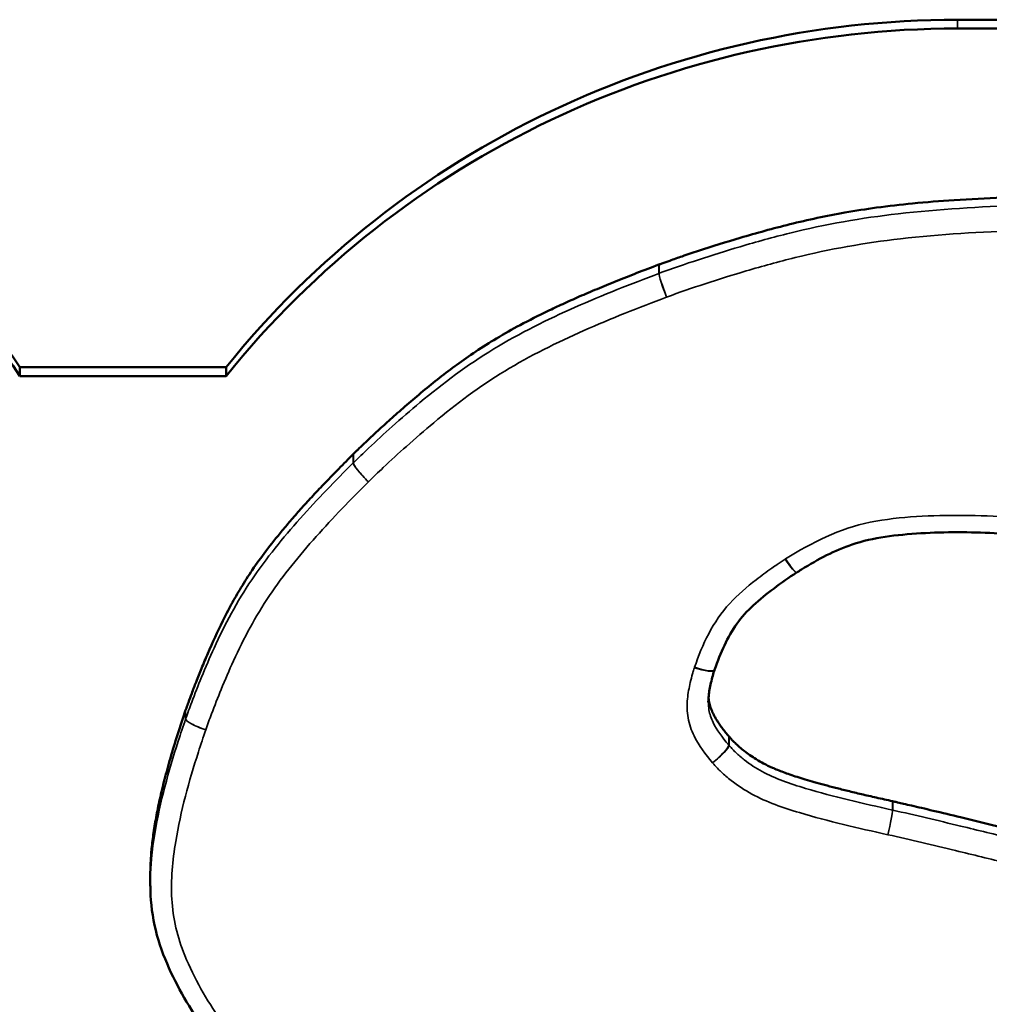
# Model space of a CAD drawing. Header units: inches. Extents: x 1.9 to 64.4, y 1.6 to 69.2.
# Tile 316 of 328: x 53.92 to 54.148, y 62.51 to 62.742. Entities that reach past the tile are written whole.
import ezdxf

# ---------------------------------------------------------------- set-up
doc = ezdxf.new("R2010")
doc.units = ezdxf.units.IN
doc.header["$MEASUREMENT"] = 0
doc.layers.add('Visible (ANSI)', color=7, linetype='Continuous', lineweight=50)
doc.layers.add('Visible Narrow (ANSI)', color=7, linetype='Continuous', lineweight=35)

msp = doc.modelspace()

# ---------------------------------------------------------------- linework, layer by layer
at = {"layer": 'Visible (ANSI)'}
for p, q in [((54.18716422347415, 62.74247216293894), (54.14087903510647, 62.74247216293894)), ((54.14087903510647, 62.74039304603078), (54.18716422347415, 62.74039304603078)), ((53.96836346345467, 62.66050068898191), (53.91968096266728, 62.66050068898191)), ((53.91968096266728, 62.65842157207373), (53.91968096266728, 62.66050068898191)), ((53.96836346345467, 62.65842157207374), (53.96836346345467, 62.66050068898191)), ((53.91968096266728, 62.65842157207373), (53.96836346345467, 62.65842157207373)), ((54.102900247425, 62.6120720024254), (54.10295844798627, 62.61210896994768)), ((54.08352798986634, 62.58906184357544), (54.0835464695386, 62.58911570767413)), ((53.9504845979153, 62.54080809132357), (53.9504845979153, 62.5387289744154))]:
    msp.add_line(p, q, dxfattribs=at)
for centre, major_axis, ratio, start_param, end_param in [((53.76714064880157, 62.56549314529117), (-0.1808391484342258, -1.5e-14), 0.9781476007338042, 3.708596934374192, 4.712388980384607), ((53.76714064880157, 62.56341402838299), (0.1808391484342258, 6e-16), 0.9781476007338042, 0.5670042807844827, 1.570796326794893), ((54.14087903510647, 62.52779729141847), (-0.2194708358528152, 1e-16), 0.9781476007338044, 4.712388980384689, 5.616785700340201), ((54.14087903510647, 62.52571817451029), (0.2194708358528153, -2.56e-14), 0.9781476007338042, 1.570796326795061, 2.475193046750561)]:
    msp.add_ellipse(centre, major_axis=major_axis, ratio=ratio, start_param=start_param, end_param=end_param, dxfattribs=at)
for points, knots in [([(54.07045088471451, 62.68472374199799), (54.07066894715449, 62.68480423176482), (54.07150652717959, 62.68511339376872), (54.0733201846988, 62.68576186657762), (54.07619550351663, 62.68676274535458), (54.08171260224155, 62.68861264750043), (54.09014825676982, 62.6912474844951), (54.10163903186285, 62.69441552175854), (54.11239990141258, 62.69675048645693), (54.12208490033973, 62.69823827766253), (54.13066352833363, 62.69921993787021), (54.14053776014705, 62.70000245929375), (54.1519863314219, 62.70057649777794), (54.16528891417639, 62.70091753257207), (54.17520833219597, 62.70100781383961), (54.18184765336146, 62.70098341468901), (54.18509833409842, 62.70094812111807), (54.19015243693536, 62.70085869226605), (54.19664629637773, 62.70068353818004), (54.20421629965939, 62.7003964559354), (54.21541937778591, 62.69981539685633), (54.22961356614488, 62.69872485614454), (54.24365510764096, 62.6967950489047), (54.25437715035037, 62.69416910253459), (54.26221598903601, 62.69153404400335), (54.26999612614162, 62.68807026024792), (54.27777822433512, 62.68362419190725), (54.28565762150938, 62.67811260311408), (54.2906523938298, 62.67374886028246), (54.29325509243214, 62.67147330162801)], [0, 0, 0, 0, 0.0017760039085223, 0.0068216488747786, 0.0147140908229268, 0.0250316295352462, 0.0512623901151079, 0.0821806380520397, 0.1159786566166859, 0.1351742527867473, 0.1568636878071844, 0.1817781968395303, 0.2106491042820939, 0.2442052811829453, 0.2831723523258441, 0.2862324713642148, 0.2947971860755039, 0.3079437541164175, 0.3247506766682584, 0.3442982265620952, 0.3656692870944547, 0.410232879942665, 0.4527857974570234, 0.4735027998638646, 0.4943669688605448, 0.5158608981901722, 0.5385268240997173, 0.5629437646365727, 0.5895279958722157, 0.5895279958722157, 0.5895279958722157, 0.5895279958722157]), ([(53.998372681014, 62.64003972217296), (53.99840617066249, 62.64007286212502), (53.99854627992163, 62.64021148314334), (53.99885986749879, 62.64051894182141), (53.99937554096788, 62.64102101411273), (54.00042334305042, 62.64203187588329), (54.00213801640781, 62.64366076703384), (54.00462999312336, 62.64597688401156), (54.00762633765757, 62.64869087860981), (54.01230512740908, 62.65279939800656), (54.01737788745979, 62.6570116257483), (54.02284012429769, 62.66117475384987), (54.02732178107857, 62.66430571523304), (54.03229575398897, 62.66743825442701), (54.03794457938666, 62.67062334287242), (54.04318615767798, 62.6732745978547), (54.04784696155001, 62.67546656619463), (54.05173475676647, 62.67720908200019), (54.05592800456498, 62.67900540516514), (54.06045019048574, 62.68086097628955), (54.06531074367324, 62.68278207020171), (54.06867864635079, 62.68405435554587), (54.07041511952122, 62.68471023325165)], [3.33042715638e-05, 3.33042715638e-05, 3.33042715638e-05, 3.33042715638e-05, 0.0003963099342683, 0.0015518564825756, 0.0034165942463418, 0.0059405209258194, 0.0127661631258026, 0.021629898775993, 0.0321340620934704, 0.0438826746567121, 0.0695406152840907, 0.0828170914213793, 0.0966386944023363, 0.1114918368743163, 0.1278771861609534, 0.1463035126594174, 0.1564422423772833, 0.167282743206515, 0.1788886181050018, 0.1913232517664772, 0.2046497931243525, 0.2188337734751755, 0.2188337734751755, 0.2188337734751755, 0.2188337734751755]), ([(53.9588208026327, 62.57965910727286), (53.95883270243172, 62.57969359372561), (53.9588856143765, 62.57984685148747), (53.9590973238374, 62.58045037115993), (53.95955211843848, 62.58171740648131), (53.96031201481, 62.58376747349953), (53.96133649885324, 62.58643194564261), (53.96259986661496, 62.58958277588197), (53.96463157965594, 62.59440978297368), (53.96694169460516, 62.59946043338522), (53.96959174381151, 62.60461521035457), (53.9718949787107, 62.60863558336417), (53.97460330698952, 62.61284073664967), (53.97784434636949, 62.61733685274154), (53.98098315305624, 62.62127618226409), (53.98384786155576, 62.62465579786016), (53.98627792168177, 62.62741317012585), (53.98893590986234, 62.63032494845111), (53.99183870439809, 62.63340390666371), (53.99499630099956, 62.63666339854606), (53.99720994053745, 62.63887709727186), (53.99835431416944, 62.64002145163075)], [5.13284714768e-05, 5.13284714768e-05, 5.13284714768e-05, 5.13284714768e-05, 0.0003348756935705, 0.00131148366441, 0.0050219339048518, 0.0107959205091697, 0.0182989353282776, 0.0271977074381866, 0.037160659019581, 0.0589640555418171, 0.0702804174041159, 0.0820993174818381, 0.0948513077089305, 0.1089805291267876, 0.1249385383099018, 0.1337454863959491, 0.1431794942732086, 0.1532969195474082, 0.1641539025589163, 0.1758063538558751, 0.1882767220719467, 0.1882767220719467, 0.1882767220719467, 0.1882767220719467]), ([(53.99835431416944, 62.64002145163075), (53.99835736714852, 62.64002450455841), (53.99836042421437, 62.64002755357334), (53.99836654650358, 62.64003364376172), (53.99836961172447, 62.64003668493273), (53.998372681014, 62.64003972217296)], [0, 0, 0, 0, 3.32690853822e-05, 3.32690853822e-05, 6.65381711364e-05, 6.65381711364e-05, 6.65381711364e-05, 6.65381711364e-05]), ([(54.17953389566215, 62.6088864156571), (54.17694024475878, 62.61172829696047), (54.17420300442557, 62.61398314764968), (54.16961316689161, 62.61693837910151), (54.16802941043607, 62.61777646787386), (54.16377932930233, 62.61946854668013), (54.16092413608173, 62.62013239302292), (54.1524972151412, 62.62139231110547), (54.14661861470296, 62.62158207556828), (54.1351254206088, 62.62157697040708), (54.12923432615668, 62.62130097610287), (54.12109305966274, 62.62010881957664), (54.11852828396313, 62.61952022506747), (54.11190542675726, 62.61729091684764), (54.1080378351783, 62.61526704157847), (54.10367291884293, 62.6125558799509), (54.10331787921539, 62.6123338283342), (54.10295844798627, 62.61210896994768)], [0.0001511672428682, 0.0001511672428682, 0.0001511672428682, 0.0001511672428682, 0.0315221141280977, 0.0315221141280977, 0.0479446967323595, 0.0479446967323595, 0.0730414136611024, 0.0730414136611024, 0.1183509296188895, 0.1183509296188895, 0.1636604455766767, 0.1636604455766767, 0.1863152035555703, 0.1863152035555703, 0.2234454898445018, 0.2234454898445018, 0.2266987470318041, 0.2266987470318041, 0.2266987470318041, 0.2266987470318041]), ([(54.10290024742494, 62.61207200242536), (54.1011561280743, 62.61094731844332), (54.09931782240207, 62.60965089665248), (54.09584792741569, 62.60705091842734), (54.09416370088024, 62.60570036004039), (54.09122048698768, 62.60297816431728), (54.08995668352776, 62.60157610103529), (54.08771028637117, 62.59845030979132), (54.08673205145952, 62.59673346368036), (54.08499625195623, 62.59307044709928), (54.08428913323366, 62.59123783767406), (54.08354646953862, 62.58911570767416)], [9.38440307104e-05, 9.38440307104e-05, 9.38440307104e-05, 9.38440307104e-05, 0.0175933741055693, 0.0175933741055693, 0.0350929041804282, 0.0350929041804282, 0.0525924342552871, 0.0525924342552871, 0.0700919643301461, 0.0700919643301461, 0.087591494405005, 0.087591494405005, 0.087591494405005, 0.087591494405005]), ([(54.08352798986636, 62.58906184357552), (54.0834726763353, 62.58889732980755), (54.08340576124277, 62.58868556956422), (54.08318461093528, 62.58796190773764), (54.08303549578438, 62.58742830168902), (54.08276366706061, 62.58636511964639), (54.08264065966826, 62.58583373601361), (54.08242616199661, 62.58478370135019), (54.08233461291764, 62.58426450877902), (54.08218964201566, 62.58325123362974), (54.08213611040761, 62.58275407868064), (54.08208876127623, 62.58200575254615), (54.0820797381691, 62.58173697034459), (54.0820797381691, 62.58147625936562)], [0.0001002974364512, 0.0001002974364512, 0.0001002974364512, 0.0001002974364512, 0.0020455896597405, 0.0020455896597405, 0.0068972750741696, 0.0068972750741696, 0.0117489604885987, 0.0117489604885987, 0.0166006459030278, 0.0166006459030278, 0.0214523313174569, 0.0214523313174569, 0.0243587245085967, 0.0243587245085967, 0.0243587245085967, 0.0243587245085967]), ([(54.08212563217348, 62.58255211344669), (54.08212914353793, 62.58251480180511), (54.08217414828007, 62.58206394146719), (54.08232682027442, 62.58116860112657), (54.08265849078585, 62.58009930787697), (54.08302612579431, 62.57920656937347), (54.08337077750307, 62.57848959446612), (54.08378109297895, 62.57774055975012), (54.0842615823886, 62.57695579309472), (54.08481663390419, 62.57613157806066), (54.08545122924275, 62.57526464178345), (54.08615784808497, 62.57436261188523), (54.08666665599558, 62.57375995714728), (54.08692611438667, 62.57345309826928)], [0.0229683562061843, 0.0229683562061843, 0.0229683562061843, 0.0229683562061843, 0.0232601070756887, 0.0264955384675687, 0.0300207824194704, 0.0319403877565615, 0.0339901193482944, 0.0361894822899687, 0.0385577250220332, 0.0411137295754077, 0.0438759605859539, 0.0468624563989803, 0.0499643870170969, 0.0499643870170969, 0.0499643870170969, 0.0499643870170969]), ([(53.9504845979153, 62.54080809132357), (53.9504845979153, 62.54157188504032), (53.9505242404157, 62.5434895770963), (53.95073793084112, 62.5466494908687), (53.95117720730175, 62.55038219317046), (53.95183436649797, 62.55440656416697), (53.9527226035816, 62.55874847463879), (53.95385456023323, 62.56343402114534), (53.95524561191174, 62.56848844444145), (53.95689791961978, 62.57393443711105), (53.95815478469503, 62.57767682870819), (53.95880806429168, 62.57962169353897)], [0.1184239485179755, 0.1184239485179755, 0.1184239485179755, 0.1184239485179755, 0.1243734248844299, 0.1333608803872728, 0.1430838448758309, 0.1536336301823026, 0.1651000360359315, 0.1775711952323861, 0.1911335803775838, 0.2058721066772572, 0.2218192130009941, 0.2218192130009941, 0.2218192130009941, 0.2218192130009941]), ([(53.95880806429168, 62.57962169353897), (53.95881016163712, 62.57962793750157), (53.95881227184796, 62.57963417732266), (53.95881651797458, 62.57964664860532), (53.95881865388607, 62.57965288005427), (53.9588208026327, 62.57965910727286)], [0, 0, 0, 0, 5.12001483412e-05, 5.12001483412e-05, 0.0001024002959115, 0.0001024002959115, 0.0001024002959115, 0.0001024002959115]), ([(54.08692611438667, 62.57345309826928), (54.08693640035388, 62.57344093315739), (54.08694662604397, 62.57342871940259), (54.08696695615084, 62.57340419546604), (54.08697706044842, 62.57339188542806), (54.08698710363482, 62.57337952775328)], [0, 0, 0, 0, 0.0001229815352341, 0.0001229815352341, 0.0002459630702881, 0.0002459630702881, 0.0002459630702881, 0.0002459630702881]), ([(54.08698710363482, 62.57337952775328), (54.08701065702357, 62.57335054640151), (54.08713085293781, 62.57320329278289), (54.08741814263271, 62.57287675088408), (54.08791463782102, 62.57234651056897), (54.08861288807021, 62.57165928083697), (54.08951183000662, 62.5708471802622), (54.09061217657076, 62.56994364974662), (54.0919141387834, 62.5689818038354), (54.09342511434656, 62.5679893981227), (54.09519504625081, 62.56697698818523), (54.0968916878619, 62.56616327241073), (54.09846036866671, 62.56549892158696), (54.09983333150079, 62.56496475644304), (54.10136966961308, 62.56441324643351), (54.10308822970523, 62.56384098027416), (54.10500782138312, 62.56324458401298), (54.10714728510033, 62.56262069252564), (54.10952546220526, 62.56196594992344), (54.1121612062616, 62.56127703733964), (54.1150733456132, 62.56055052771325), (54.11828082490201, 62.55978350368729), (54.12179645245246, 62.55897219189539), (54.12424799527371, 62.55842911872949), (54.12552545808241, 62.55814615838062)], [0.0001194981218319, 0.0001194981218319, 0.0001194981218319, 0.0001194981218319, 0.0004079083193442, 0.0015874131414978, 0.0034744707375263, 0.0060084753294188, 0.0091328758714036, 0.0127958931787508, 0.0169513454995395, 0.0215595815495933, 0.0266566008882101, 0.0325630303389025, 0.0359453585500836, 0.0396809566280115, 0.0438204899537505, 0.0484144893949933, 0.0535132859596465, 0.0591669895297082, 0.0654254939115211, 0.0723384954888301, 0.0799555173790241, 0.0883259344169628, 0.097498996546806, 0.1074796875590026, 0.1074796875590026, 0.1074796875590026, 0.1074796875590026]), ([(54.12552545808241, 62.55814615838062), (54.12553111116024, 62.55814490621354), (54.12553676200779, 62.55814364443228), (54.12554805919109, 62.55814110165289), (54.12555370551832, 62.55813982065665), (54.12555934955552, 62.5581385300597)], [0, 0, 0, 0, 4.4167120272e-05, 4.4167120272e-05, 8.83342404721e-05, 8.83342404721e-05, 8.83342404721e-05, 8.83342404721e-05]), ([(54.12555934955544, 62.55813853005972), (54.12565461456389, 62.55811674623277), (54.12604274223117, 62.5580279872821), (54.12690061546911, 62.55783059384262), (54.12829508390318, 62.55750819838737), (54.13017573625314, 62.55707067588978), (54.13249788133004, 62.5565269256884), (54.13634883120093, 62.55561871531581), (54.14193144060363, 62.55428592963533), (54.14934295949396, 62.55248396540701), (54.16030387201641, 62.54975825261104), (54.17416090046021, 62.54617288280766), (54.19037862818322, 62.54158849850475), (54.20329410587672, 62.53718803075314), (54.21325096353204, 62.53313232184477), (54.22069307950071, 62.52971464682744), (54.22818962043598, 62.52587903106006), (54.23310377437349, 62.5229974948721), (54.23560730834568, 62.52152905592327)], [4.4172381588e-05, 4.4172381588e-05, 4.4172381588e-05, 4.4172381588e-05, 0.0007896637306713, 0.0030814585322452, 0.0067595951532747, 0.0117082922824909, 0.0178117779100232, 0.0249542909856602, 0.0418934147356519, 0.0615998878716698, 0.0831483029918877, 0.1280720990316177, 0.1708184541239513, 0.2117604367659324, 0.2321992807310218, 0.2529803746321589, 0.2743916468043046, 0.2966315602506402, 0.2966315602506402, 0.2966315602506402, 0.2966315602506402]), ([(53.96830577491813, 62.49743762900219), (53.96673167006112, 62.49934737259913), (53.96525772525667, 62.50136427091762), (53.96216427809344, 62.50578831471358), (53.96055606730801, 62.50827345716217), (53.95754295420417, 62.51340577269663), (53.95614166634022, 62.51603849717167), (53.95363127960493, 62.52160084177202), (53.95250976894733, 62.52459516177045), (53.95098985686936, 62.53082546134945), (53.95060182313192, 62.53401105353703), (53.95049235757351, 62.53765391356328), (53.9504845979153, 62.53819225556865), (53.9504845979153, 62.5387289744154)], [0.000125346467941, 0.000125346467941, 0.000125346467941, 0.000125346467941, 0.0181768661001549, 0.0181768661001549, 0.0400317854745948, 0.0400317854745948, 0.0618867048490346, 0.0618867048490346, 0.0837416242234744, 0.0837416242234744, 0.1055965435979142, 0.1055965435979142, 0.1093999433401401, 0.1093999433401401, 0.1093999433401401, 0.1093999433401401])]:
    msp.add_open_spline(points, degree=3, knots=knots, dxfattribs=at)
msp.add_open_spline([(54.07041511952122, 62.68471023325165), (54.07042108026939, 62.68471248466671), (54.07043301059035, 62.68471696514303), (54.07044495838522, 62.68472140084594), (54.07045093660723, 62.68472360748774)], degree=3, dxfattribs=at)
at = {"layer": 'Visible Narrow (ANSI)'}
msp.add_line((54.14087903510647, 62.74039304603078), (54.14087903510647, 62.74247216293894), dxfattribs=at)
for centre, major_axis, ratio, start_param, end_param in [((54.07223410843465, 62.67807546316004), (-0.0049999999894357, 1e-16), 0.9781476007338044, 5.073224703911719, 5.080894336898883), ((54.07223410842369, 62.67807546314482), (-0.0017667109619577, 0.004677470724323), 0.0748942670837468, 0.1957478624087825, 1.766544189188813), ((54.07223410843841, 62.67807546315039), (-0.0017313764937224, 0.0046906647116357), 0.0734045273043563, 0.196307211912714, 1.767103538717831), ((54.00192865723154, 62.63452244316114), (-0.0049999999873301, 1e-16), 0.978147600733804, 5.50358595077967, 5.508825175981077), ((54.00192865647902, 62.6345224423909), (-0.0035355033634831, 0.0035355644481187), 0.1486295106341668, 0.1475518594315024, 1.71834818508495), ((54.00192865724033, 62.63452244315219), (-0.0035169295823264, 0.0035540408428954), 0.1478660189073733, 0.1483286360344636, 1.719124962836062), ((54.10019055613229, 62.61627409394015), (0.0027096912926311, -0.0042020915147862), 0.1144357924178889, 4.888023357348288, 6.283185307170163), ((54.10030663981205, 62.61634782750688), (0.0026518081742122, -0.0042388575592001), 0.1120222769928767, 4.889576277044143, 6.28318530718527), ((54.07878869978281, 62.59065530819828), (0.004739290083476, -0.0015934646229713), 0.1975048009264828, 4.778697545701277, 6.28318530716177), ((54.07882712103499, 62.59076729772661), (0.0047193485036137, -0.001651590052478), 0.1967059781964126, 4.781120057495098, 6.283185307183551), ((53.96355823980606, 62.57601596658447), (-0.0050000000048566, 1e-16), 0.9781476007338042, 5.957674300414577, 5.965737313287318), ((53.96355824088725, 62.57601596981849), (-0.0047397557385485, 0.0015920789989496), 0.1975234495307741, 0.0662508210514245, 1.637047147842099), ((53.9635582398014, 62.57601596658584), (-0.0047265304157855, 0.0016309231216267), 0.1969930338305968, 0.0678696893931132, 1.638666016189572), ((54.08307313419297, 62.56825699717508), (0.0038181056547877, 0.0032283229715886), 0.1602159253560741, 4.577741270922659, 6.148537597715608), ((54.08307313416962, 62.56825699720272), (0.0038801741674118, 0.0031534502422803), 0.1627520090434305, 4.580882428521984, 6.151678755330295), ((54.08307313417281, 62.56825699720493), (-0.0049999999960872, -4e-16), 0.9781476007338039, 3.813245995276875, 3.832613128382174), ((54.12442116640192, 62.55129707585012), (0.0010813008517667, 0.004881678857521), 0.0459190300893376, 4.507976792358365, 6.078773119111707), ((54.12442116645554, 62.55129707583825), (0.0011145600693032, 0.0048741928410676), 0.0473283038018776, 4.508294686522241, 6.079091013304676), ((54.12442116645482, 62.55129707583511), (-0.0050000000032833, 1e-16), 0.9781476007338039, 4.482739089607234, 4.489694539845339)]:
    msp.add_ellipse(centre, major_axis=major_axis, ratio=ratio, start_param=start_param, end_param=end_param, dxfattribs=at)
for points, knots in [([(54.29325509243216, 62.66939418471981), (54.28635640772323, 62.67542575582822), (54.27851997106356, 62.68152529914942), (54.2608417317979, 62.69045147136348), (54.25105809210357, 62.69325875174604), (54.22222441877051, 62.69812767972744), (54.20342635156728, 62.69861528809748), (54.18451823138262, 62.69887221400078), (54.16532717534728, 62.69913298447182), (54.14617418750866, 62.6988518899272), (54.11827956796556, 62.69573213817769), (54.10966990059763, 62.69420278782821), (54.09735537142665, 62.69115576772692), (54.09344891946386, 62.69007810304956), (54.08628152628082, 62.68796062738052), (54.08300179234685, 62.6869361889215), (54.07664415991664, 62.68484586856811), (54.07347978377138, 62.68376262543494), (54.0704688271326, 62.682651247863)], [-0.5757661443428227, -0.5757661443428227, -0.5757661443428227, -0.5757661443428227, -0.5052875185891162, -0.5052875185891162, -0.4330245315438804, -0.4330245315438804, -0.2901087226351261, -0.2901087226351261, -0.2901087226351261, -0.145054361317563, -0.145054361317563, -0.0807484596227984, -0.0807484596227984, -0.0504060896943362, -0.0504060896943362, -0.0245673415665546, -0.0245673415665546, -4.86847841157e-05, -4.86847841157e-05, -4.86847841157e-05, -4.86847841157e-05]), ([(54.07223410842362, 62.67703590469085), (54.07524456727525, 62.67814709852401), (54.07828274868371, 62.67918542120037), (54.08454691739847, 62.68124501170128), (54.08777752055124, 62.68225408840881), (54.09483547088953, 62.68433923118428), (54.09866900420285, 62.68539645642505), (54.11071074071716, 62.68837597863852), (54.11903106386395, 62.68985402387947), (54.14632826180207, 62.69290695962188), (54.16541460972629, 62.69320102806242), (54.18444877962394, 62.69294238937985), (54.20320232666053, 62.69268756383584), (54.22204211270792, 62.69215582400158), (54.2498695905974, 62.68745680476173), (54.25907104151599, 62.68480206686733), (54.27571661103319, 62.6763973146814), (54.28302683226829, 62.67073757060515), (54.28992297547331, 62.66470822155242)], [4.86847439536e-05, 4.86847439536e-05, 4.86847439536e-05, 4.86847439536e-05, 0.0245673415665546, 0.0245673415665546, 0.0504060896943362, 0.0504060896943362, 0.0807484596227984, 0.0807484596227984, 0.145054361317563, 0.145054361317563, 0.2901087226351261, 0.2901087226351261, 0.2901087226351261, 0.4330245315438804, 0.4330245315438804, 0.5052875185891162, 0.5052875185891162, 0.5757661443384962, 0.5757661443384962, 0.5757661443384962, 0.5757661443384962]), ([(54.07041511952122, 62.68471023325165), (54.07041511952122, 62.68436946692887), (54.07043300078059, 62.68403547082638), (54.07043300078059, 62.68351568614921), (54.0704330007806, 62.68333666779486), (54.0704330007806, 62.68315764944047), (54.0704330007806, 62.68298438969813), (54.07043300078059, 62.68281112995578), (54.07043300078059, 62.68263787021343)], [-0.005933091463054, -0.005933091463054, -0.005933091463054, -0.005933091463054, 0.0065560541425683, 0.0065560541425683, 0.0131171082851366, 0.0131171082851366, 0.0131171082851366, 0.0194671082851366, 0.0194671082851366, 0.0194671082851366, 0.0194671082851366]), ([(54.0704688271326, 62.682651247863), (54.0704688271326, 62.68282450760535), (54.07046882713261, 62.68299776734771), (54.07046882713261, 62.68317102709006), (54.07046882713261, 62.68335004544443), (54.0704688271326, 62.6835290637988), (54.0704688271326, 62.68404884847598), (54.07045093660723, 62.68438311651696), (54.07045093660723, 62.68472360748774)], [-0.0194671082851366, -0.0194671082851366, -0.0194671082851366, -0.0194671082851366, -0.0131171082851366, -0.0131171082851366, -0.0131171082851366, -0.0065560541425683, -0.0065560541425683, 0.005933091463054, 0.005933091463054, 0.005933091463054, 0.005933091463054]), ([(54.07043300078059, 62.68263787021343), (54.06389239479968, 62.68016744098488), (54.05721850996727, 62.67755105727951), (54.04415238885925, 62.67175719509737), (54.03768516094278, 62.66857484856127), (54.03147093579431, 62.66480542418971), (54.02529689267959, 62.66106037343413), (54.01951577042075, 62.65670129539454), (54.01184673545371, 62.65030688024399), (54.00966490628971, 62.64841654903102), (54.00563423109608, 62.64481869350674), (54.00378005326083, 62.6431192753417), (54.00075267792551, 62.64027057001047), (53.99951674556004, 62.63909272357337), (53.99837268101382, 62.63796060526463)], [-0.2131489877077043, -0.2131489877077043, -0.2131489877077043, -0.2131489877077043, -0.1597253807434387, -0.1597253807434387, -0.1062530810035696, -0.1062530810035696, -0.1062530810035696, -0.0531265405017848, -0.0531265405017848, -0.0314020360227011, -0.0314020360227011, -0.0124301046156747, -0.0124301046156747, -3.31981305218e-05, -3.31981305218e-05, -3.31981305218e-05, -3.31981305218e-05]), ([(54.00192865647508, 62.63348288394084), (54.00307236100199, 62.63461464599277), (54.00424024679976, 62.63572633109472), (54.00721409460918, 62.63852466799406), (54.00903771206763, 62.64019607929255), (54.01299736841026, 62.64373054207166), (54.01513995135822, 62.64558670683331), (54.02263801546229, 62.65183856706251), (54.02818087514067, 62.65601537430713), (54.03410603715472, 62.65960945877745), (54.04006976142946, 62.66322693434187), (54.04634695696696, 62.66632094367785), (54.05915293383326, 62.67199945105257), (54.06569374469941, 62.67456556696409), (54.07223410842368, 62.67703590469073)], [3.3195365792e-05, 3.3195365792e-05, 3.3195365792e-05, 3.3195365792e-05, 0.0124301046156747, 0.0124301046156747, 0.0314020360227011, 0.0314020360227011, 0.0531265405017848, 0.0531265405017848, 0.1062530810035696, 0.1062530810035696, 0.1062530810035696, 0.1597253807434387, 0.1597253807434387, 0.2131489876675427, 0.2131489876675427, 0.2131489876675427, 0.2131489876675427]), ([(53.99835431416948, 62.64002145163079), (53.99835431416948, 62.63976156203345), (53.9983543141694, 62.63950167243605), (53.9983543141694, 62.63898189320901), (53.99835431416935, 62.63872200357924), (53.99835431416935, 62.63846211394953), (53.99835431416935, 62.63828885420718), (53.99835431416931, 62.63811559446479), (53.99835431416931, 62.63794233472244)], [0, 0, 0, 0, 0.0095249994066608, 0.0095249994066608, 0.01905, 0.01905, 0.01905, 0.0254, 0.0254, 0.0254, 0.0254]), ([(53.99837268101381, 62.63796060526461), (53.99837268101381, 62.63813386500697), (53.99837268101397, 62.63830712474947), (53.99837268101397, 62.63848038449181), (53.99837268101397, 62.63874027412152), (53.99837268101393, 62.63900016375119), (53.99837268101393, 62.63951994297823), (53.99837268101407, 62.63977983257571), (53.99837268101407, 62.64003972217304)], [-0.0254, -0.0254, -0.0254, -0.0254, -0.01905, -0.01905, -0.01905, -0.0095249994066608, -0.0095249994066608, 0, 0, 0, 0]), ([(53.99835431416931, 62.63794233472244), (53.99415404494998, 62.6337421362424), (53.98988682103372, 62.62936729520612), (53.98178128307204, 62.62027490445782), (53.97787653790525, 62.61552518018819), (53.97438973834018, 62.61036602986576), (53.97093934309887, 62.60526074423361), (53.96804876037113, 62.59977251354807), (53.96449813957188, 62.59199111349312), (53.96350774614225, 62.58968897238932), (53.96175488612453, 62.5854172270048), (53.96098216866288, 62.58345309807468), (53.95975511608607, 62.58019544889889), (53.95925673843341, 62.57884336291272), (53.95882080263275, 62.5775799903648)], [-0.1822211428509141, -0.1822211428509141, -0.1822211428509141, -0.1822211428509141, -0.1364516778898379, -0.1364516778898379, -0.0906489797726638, -0.0906489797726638, -0.0906489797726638, -0.0453244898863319, -0.0453244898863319, -0.0264070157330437, -0.0264070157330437, -0.0104304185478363, -0.0104304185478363, -5.09427878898e-05, -5.09427878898e-05, -5.09427878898e-05, -5.09427878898e-05]), ([(53.96355824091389, 62.5749764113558), (53.96399384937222, 62.57623883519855), (53.96445781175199, 62.5774942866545), (53.9656569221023, 62.58067775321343), (53.96641322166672, 62.58260016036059), (53.96812644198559, 62.58677530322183), (53.96909402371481, 62.58902401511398), (53.97254270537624, 62.59658200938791), (53.97528052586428, 62.60177593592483), (53.97856071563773, 62.6066293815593), (53.98187551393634, 62.61153403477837), (53.98564426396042, 62.61612704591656), (53.99356093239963, 62.62500757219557), (53.99772853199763, 62.6292828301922), (54.00192865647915, 62.63348288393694)], [5.09516236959e-05, 5.09516236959e-05, 5.09516236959e-05, 5.09516236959e-05, 0.0104304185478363, 0.0104304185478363, 0.0264070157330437, 0.0264070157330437, 0.0453244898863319, 0.0453244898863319, 0.0906489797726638, 0.0906489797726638, 0.0906489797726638, 0.1364516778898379, 0.1364516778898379, 0.182221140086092, 0.182221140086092, 0.182221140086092, 0.182221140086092]), ([(54.18322704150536, 62.61121741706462), (54.18270263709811, 62.61179201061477), (54.18215564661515, 62.61234660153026), (54.18121173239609, 62.61326782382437), (54.18081906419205, 62.61363893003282), (54.1794155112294, 62.61492689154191), (54.17837500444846, 62.61581297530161), (54.17601157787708, 62.61766657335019), (54.17467294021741, 62.6186158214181), (54.17060149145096, 62.62113212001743), (54.1676795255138, 62.62239769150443), (54.15737561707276, 62.62526653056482), (54.14972504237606, 62.62547751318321), (54.14217741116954, 62.62553511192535), (54.13484459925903, 62.62559107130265), (54.12745830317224, 62.62536213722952), (54.11309757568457, 62.62250463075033), (54.10647495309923, 62.61916713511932), (54.10030663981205, 62.61530826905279)], [0.0001511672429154, 0.0001511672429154, 0.0001511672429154, 0.0001511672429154, 0.0061515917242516, 0.0061515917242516, 0.0103117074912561, 0.0103117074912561, 0.0208163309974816, 0.0208163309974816, 0.0333952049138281, 0.0333952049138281, 0.0575147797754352, 0.0575147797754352, 0.1150295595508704, 0.1150295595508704, 0.1150295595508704, 0.1709073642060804, 0.1709073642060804, 0.2266987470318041, 0.2266987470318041, 0.2266987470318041, 0.2266987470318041]), ([(54.10019055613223, 62.61523453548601), (54.09956421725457, 62.6148306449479), (54.09894636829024, 62.6144142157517), (54.09791092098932, 62.61370573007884), (54.09749230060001, 62.61341503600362), (54.09582139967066, 62.61223787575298), (54.09458311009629, 62.61132784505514), (54.09114910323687, 62.60866517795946), (54.08900369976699, 62.6068501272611), (54.08712518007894, 62.60479102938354), (54.0851738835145, 62.60265215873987), (54.0835252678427, 62.60022895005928), (54.08082639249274, 62.59510250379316), (54.07977328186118, 62.59243135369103), (54.07882712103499, 62.58972773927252)], [9.3844030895e-05, 9.3844030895e-05, 9.3844030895e-05, 9.3844030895e-05, 0.0058103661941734, 0.0058103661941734, 0.0097215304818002, 0.0097215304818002, 0.0214990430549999, 0.0214990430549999, 0.0429980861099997, 0.0429980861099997, 0.0429980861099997, 0.0653300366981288, 0.0653300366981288, 0.087591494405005, 0.087591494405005, 0.087591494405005, 0.087591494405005]), ([(54.10030663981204, 62.61530826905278), (54.10028720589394, 62.61529611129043), (54.10026781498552, 62.61528388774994), (54.10022912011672, 62.61525930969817), (54.10020981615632, 62.61524695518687), (54.10019055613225, 62.61523453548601)], [-0.0003515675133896, -0.0003515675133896, -0.0003515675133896, -0.0003515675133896, -0.0001757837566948, -0.0001757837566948, 0, 0, 0, 0]), ([(54.07878869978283, 62.58961574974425), (54.07871582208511, 62.58939899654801), (54.07864701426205, 62.58918082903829), (54.07850454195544, 62.58871754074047), (54.0784318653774, 62.58847209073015), (54.07816694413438, 62.58754583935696), (54.07798949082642, 62.58686059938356), (54.07753564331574, 62.58489099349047), (54.07730276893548, 62.58360053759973), (54.07702992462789, 62.58079682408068), (54.07704567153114, 62.57927723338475), (54.07730648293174, 62.57780512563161), (54.07756729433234, 62.57633301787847), (54.07806757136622, 62.57489138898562), (54.07985534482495, 62.57123446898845), (54.08141783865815, 62.56917514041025), (54.083073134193, 62.56721743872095)], [0.0001002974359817, 0.0001002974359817, 0.0001002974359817, 0.0001002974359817, 0.0018777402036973, 0.0018777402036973, 0.0038659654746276, 0.0038659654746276, 0.009359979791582, 0.009359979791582, 0.0195649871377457, 0.0195649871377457, 0.0312039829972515, 0.0312039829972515, 0.0312039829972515, 0.0428429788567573, 0.0428429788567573, 0.0626320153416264, 0.0626320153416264, 0.0626320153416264, 0.0626320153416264]), ([(54.07882712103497, 62.58972773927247), (54.07882060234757, 62.58970911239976), (54.0788141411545, 62.58969046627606), (54.0788013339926, 62.58965313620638), (54.07879498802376, 62.58963445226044), (54.07878869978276, 62.58961574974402)], [-0.0003067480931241, -0.0003067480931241, -0.0003067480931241, -0.0003067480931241, -0.0001533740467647, -0.0001533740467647, -4.053e-13, -4.053e-13, -4.053e-13, -4.053e-13]), ([(54.0869261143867, 62.57137398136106), (54.08527548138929, 62.57332616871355), (54.08408641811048, 62.57495608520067), (54.08274288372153, 62.5777043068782), (54.08240848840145, 62.57868957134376), (54.08223305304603, 62.57967978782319), (54.08212987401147, 62.58026216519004), (54.08208034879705, 62.58085134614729), (54.08208055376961, 62.5814793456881)], [-0.0626320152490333, -0.0626320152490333, -0.0626320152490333, -0.0626320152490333, -0.0428429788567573, -0.0428429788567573, -0.0312039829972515, -0.0312039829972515, -0.0312039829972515, -0.024358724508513, -0.024358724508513, -0.024358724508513, -0.024358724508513]), ([(53.95880806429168, 62.57962169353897), (53.95880806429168, 62.57936180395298), (53.95880806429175, 62.57910191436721), (53.95880806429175, 62.57858213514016), (53.95880806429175, 62.57832224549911), (53.95880806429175, 62.57806235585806), (53.95880806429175, 62.5778890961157), (53.95880806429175, 62.57771583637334), (53.95880806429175, 62.577542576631)], [0, 0, 0, 0, 0.0095249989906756, 0.0095249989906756, 0.01905, 0.01905, 0.01905, 0.0254, 0.0254, 0.0254, 0.0254]), ([(53.95882080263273, 62.57757999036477), (53.95882080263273, 62.57775325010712), (53.95882080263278, 62.57792650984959), (53.95882080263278, 62.57809976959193), (53.95882080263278, 62.578359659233), (53.95882080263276, 62.57861954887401), (53.95882080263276, 62.57913932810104), (53.9588208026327, 62.57939921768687), (53.9588208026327, 62.57965910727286)], [-0.0254, -0.0254, -0.0254, -0.0254, -0.01905, -0.01905, -0.01905, -0.0095249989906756, -0.0095249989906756, 0, 0, 0, 0]), ([(53.95880806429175, 62.577542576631), (53.95822612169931, 62.57581008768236), (53.95763732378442, 62.57405776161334), (53.9547849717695, 62.56520180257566), (53.95278727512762, 62.55803440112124), (53.95090797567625, 62.54665124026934), (53.95047849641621, 62.54273465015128), (53.95048262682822, 62.53872848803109)], [-0.208606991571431, -0.208606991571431, -0.208606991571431, -0.208606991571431, -0.1944018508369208, -0.1944018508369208, -0.1379077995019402, -0.1379077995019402, -0.1093999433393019, -0.1093999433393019, -0.1093999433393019, -0.1093999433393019]), ([(53.9721640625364, 62.49957826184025), (53.97171722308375, 62.50012037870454), (53.97128496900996, 62.50067446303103), (53.97034304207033, 62.50189914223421), (53.96983828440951, 62.50257366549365), (53.96855848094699, 62.50432450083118), (53.96779459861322, 62.50540913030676), (53.96377482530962, 62.51133250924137), (53.96082681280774, 62.51635797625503), (53.95687446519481, 62.52601213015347), (53.95580616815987, 62.53054541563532), (53.95555545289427, 62.53507121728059), (53.95530473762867, 62.53959701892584), (53.95573217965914, 62.54415450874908), (53.9576617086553, 62.55584191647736), (53.95960307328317, 62.56284530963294), (53.96239389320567, 62.57151022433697), (53.9629763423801, 62.57324405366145), (53.96355824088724, 62.57497641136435)], [0.0001253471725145, 0.0001253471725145, 0.0001253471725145, 0.0001253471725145, 0.0055500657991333, 0.0055500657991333, 0.0120512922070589, 0.0120512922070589, 0.0222854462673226, 0.0222854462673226, 0.0672902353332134, 0.0672902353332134, 0.1025990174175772, 0.1025990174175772, 0.1025990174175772, 0.1379077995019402, 0.1379077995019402, 0.1944018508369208, 0.1944018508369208, 0.2086070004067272, 0.2086070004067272, 0.2086070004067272, 0.2086070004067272]), ([(54.08692611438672, 62.57345309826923), (54.08692611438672, 62.57319320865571), (54.08692611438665, 62.57293331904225), (54.08692611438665, 62.57241353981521), (54.08692611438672, 62.57215365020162), (54.08692611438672, 62.5718937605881), (54.08692611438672, 62.57172050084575), (54.0869261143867, 62.57154724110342), (54.0869261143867, 62.57137398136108)], [0, 0, 0, 0, 0.009525, 0.009525, 0.01905, 0.01905, 0.01905, 0.0254, 0.0254, 0.0254, 0.0254]), ([(54.08698710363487, 62.57130041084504), (54.08698710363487, 62.5714736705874), (54.08698710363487, 62.57164693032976), (54.08698710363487, 62.5718201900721), (54.08698710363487, 62.57208007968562), (54.08698710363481, 62.57233996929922), (54.08698710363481, 62.57285974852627), (54.08698710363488, 62.57311963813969), (54.08698710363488, 62.57337952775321)], [-0.0254, -0.0254, -0.0254, -0.0254, -0.01905, -0.01905, -0.01905, -0.009525, -0.009525, 0, 0, 0, 0]), ([(54.1255254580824, 62.55606704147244), (54.12203004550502, 62.55684128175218), (54.11858683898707, 62.55761961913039), (54.11173031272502, 62.55929212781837), (54.10832769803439, 62.56017348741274), (54.10503362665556, 62.56116414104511), (54.10135028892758, 62.56227186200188), (54.0977852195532, 62.563512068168), (54.09330585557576, 62.56595215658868), (54.09189234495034, 62.56688030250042), (54.08986714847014, 62.56846339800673), (54.08919388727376, 62.56904054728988), (54.08831934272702, 62.56986891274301), (54.08808517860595, 62.57009973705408), (54.08753356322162, 62.57066863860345), (54.0873404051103, 62.57086568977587), (54.08698710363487, 62.57130041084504)], [-0.1158402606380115, -0.1158402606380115, -0.1158402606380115, -0.1158402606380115, -0.0885296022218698, -0.0885296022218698, -0.0611747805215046, -0.0611747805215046, -0.0611747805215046, -0.0305873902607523, -0.0305873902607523, -0.0156148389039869, -0.0156148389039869, -0.0076584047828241, -0.0076584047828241, -0.0045911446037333, -0.0045911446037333, -0.0001306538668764, -0.0001306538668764, -0.0001306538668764, -0.0001306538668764]), ([(54.08307313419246, 62.5672174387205), (54.08343739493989, 62.56676923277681), (54.083829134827, 62.56634250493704), (54.0845099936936, 62.56564030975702), (54.08479434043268, 62.56536022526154), (54.08583691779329, 62.56437269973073), (54.0866281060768, 62.56369515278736), (54.08899208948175, 62.56184722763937), (54.09062594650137, 62.56077442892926), (54.09585743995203, 62.5579246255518), (54.09972738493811, 62.55660369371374), (54.10356422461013, 62.55544980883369), (54.10699557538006, 62.55441787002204), (54.1104670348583, 62.55352019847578), (54.11743034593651, 62.55182164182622), (54.1209255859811, 62.55103179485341), (54.12442116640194, 62.55025751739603)], [0.0001306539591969, 0.0001306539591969, 0.0001306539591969, 0.0001306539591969, 0.0045911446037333, 0.0045911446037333, 0.0076584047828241, 0.0076584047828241, 0.0156148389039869, 0.0156148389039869, 0.0305873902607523, 0.0305873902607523, 0.0611747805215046, 0.0611747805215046, 0.0611747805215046, 0.0885296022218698, 0.0885296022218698, 0.1158402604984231, 0.1158402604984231, 0.1158402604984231, 0.1158402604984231]), ([(54.12552545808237, 62.55814615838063), (54.12552545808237, 62.55788626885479), (54.12552545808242, 62.55762637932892), (54.12552545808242, 62.55710660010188), (54.12552545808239, 62.55684671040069), (54.12552545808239, 62.55658682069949), (54.12552545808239, 62.55641356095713), (54.12552545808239, 62.55624030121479), (54.12552545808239, 62.55606704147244)], [0, 0, 0, 0, 0.0095249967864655, 0.0095249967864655, 0.01905, 0.01905, 0.01905, 0.0254, 0.0254, 0.0254, 0.0254]), ([(54.12555934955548, 62.55605941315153), (54.12555934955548, 62.55623267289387), (54.12555934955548, 62.55640593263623), (54.12555934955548, 62.55657919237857), (54.12555934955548, 62.55683908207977), (54.12555934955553, 62.55709897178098), (54.12555934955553, 62.55761875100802), (54.12555934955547, 62.55787864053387), (54.12555934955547, 62.55813853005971)], [-0.0254, -0.0254, -0.0254, -0.0254, -0.01905, -0.01905, -0.01905, -0.0095249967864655, -0.0095249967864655, 0, 0, 0, 0]), ([(54.23560730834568, 62.51944993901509), (54.22747687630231, 62.52421881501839), (54.21864928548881, 62.5288256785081), (54.20058778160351, 62.53620995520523), (54.19131827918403, 62.53918705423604), (54.182104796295, 62.54182221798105), (54.17269998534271, 62.54451210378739), (54.16329763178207, 62.54692685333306), (54.14977884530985, 62.55029650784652), (54.14567951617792, 62.55129930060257), (54.13624768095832, 62.55357018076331), (54.13088755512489, 62.55484103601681), (54.12555934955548, 62.55605941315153)], [-0.2922094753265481, -0.2922094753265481, -0.2922094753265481, -0.2922094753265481, -0.2199811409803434, -0.2199811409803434, -0.1476553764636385, -0.1476553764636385, -0.1476553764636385, -0.0738276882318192, -0.0738276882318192, -0.0417390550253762, -0.0417390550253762, -4.41582432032e-05, -4.41582432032e-05, -4.41582432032e-05, -4.41582432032e-05]), ([(54.12442116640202, 62.5502575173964), (54.12974928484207, 62.5490391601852), (54.13506825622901, 62.54777786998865), (54.14447242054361, 62.54551365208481), (54.1485585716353, 62.54451407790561), (54.16202983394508, 62.54115626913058), (54.17140225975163, 62.53874818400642), (54.18070154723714, 62.53608847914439), (54.18981165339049, 62.53348288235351), (54.19889458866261, 62.53056188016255), (54.21648636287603, 62.52336964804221), (54.22490657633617, 62.51898420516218), (54.23303593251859, 62.51421596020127)], [4.41581036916e-05, 4.41581036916e-05, 4.41581036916e-05, 4.41581036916e-05, 0.0417390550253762, 0.0417390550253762, 0.0738276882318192, 0.0738276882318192, 0.1476553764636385, 0.1476553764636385, 0.1476553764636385, 0.2199811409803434, 0.2199811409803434, 0.292209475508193, 0.292209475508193, 0.292209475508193, 0.292209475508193])]:
    msp.add_open_spline(points, degree=3, knots=knots, dxfattribs=at)

doc.saveas('drawing.dxf')
